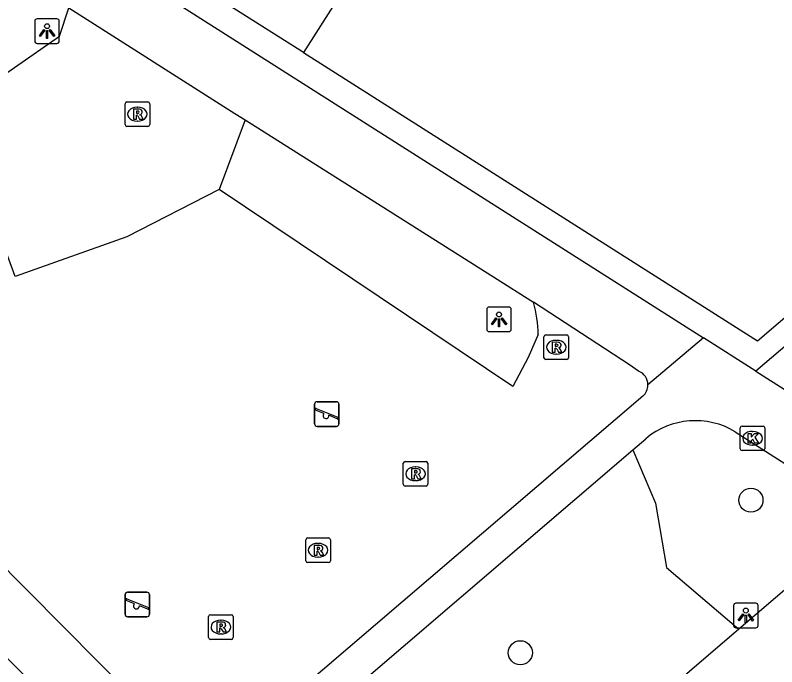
# Model space of a CAD drawing. Extents: x 160379 to 161131, y 383940 to 384849.
# Drawn here: x 160677.69 to 160708.69, y 384643.8 to 384670.33 of the extents above; entities that cross this region are included whole.
import ezdxf

# ---------------------------------------------------------------- set-up
doc = ezdxf.new("R2010")
doc.units = 0
for name, color, linetype in [('IMGEO_Boom', 7, 'Continuous'), ('IMGEO_Groenvoorziening', 7, 'Continuous'), ('IMGEO_Kolk', 7, 'Continuous'), ('IMGEO_Lichtpunt', 7, 'Continuous'), ('IMGEO_Pand', 7, 'Continuous'), ('IMGEO_Rioolput', 7, 'Continuous'), ('IMGEO_Speelvoorziening', 7, 'Continuous'), ('IMGEO_Voetgangersgebied_open', 7, 'Continuous'), ('IMGEO_Voetpad_open', 7, 'Continuous')]:
    doc.layers.add(name, color=color, linetype=linetype)

msp = doc.modelspace()

# ---------------------------------------------------------------- linework, layer by layer
at = {"layer": 'IMGEO_Boom'}
for centre in [(160707.638, 384650.581), (160698.252, 384644.371)]:
    msp.add_circle(centre, 0.489, dxfattribs=at)
at = {"layer": 'IMGEO_Groenvoorziening'}
for points in [[(160685.994, 384663.226), (160682.235, 384661.307), (160677.697, 384659.686), (160676.848, 384661.961), (160675.895, 384663.243), (160674.422, 384663.885), (160673.445, 384664.072), (160673.271, 384664.869), (160675.816, 384666.92), (160679.497, 384669.474), (160679.875, 384670.623)], [(160720.487, 384667.819), (160721.073, 384667.118), (160707.836, 384655.834)], [(160687.049, 384666.066), (160685.994, 384663.226)], [(160698.98, 384657.32), (160698.575, 384656.395), (160697.945, 384655.212), (160685.994, 384663.226)], [(160702.831, 384652.634), (160703.757, 384650.465), (160704.207, 384647.84), (160707.15, 384645.327)]]:
    msp.add_lwpolyline(points, dxfattribs=at)
msp.add_arc((160694.133, 384657.28), 4.848, 0.4684, 16.3133, dxfattribs=at)
at = {"layer": 'IMGEO_Kolk'}
for p, q in [((160707.202, 384652.675), (160707.202, 384653.527)), ((160707.277, 384653.601), (160708.129, 384653.601)), ((160708.203, 384653.527), (160708.203, 384652.675)), ((160707.69, 384653.381), (160707.715, 384653.381)), ((160707.713, 384652.821), (160707.688, 384652.821)), ((160708.129, 384652.601), (160707.277, 384652.601))]:
    msp.add_line(p, q, dxfattribs=at)
for points in [[(160707.202, 384652.675), (160707.202, 384653.527)], [(160707.277, 384653.601), (160708.129, 384653.601)], [(160708.203, 384653.527), (160708.203, 384652.675)], [(160707.523, 384653.301), (160707.646, 384653.301), (160707.646, 384653.15), (160707.776, 384653.301), (160707.94, 384653.301), (160707.794, 384653.15), (160707.947, 384652.901), (160707.795, 384652.901), (160707.71, 384653.065), (160707.646, 384652.998), (160707.646, 384652.901), (160707.523, 384652.901), (160707.523, 384653.301)], [(160708.129, 384652.601), (160707.277, 384652.601)]]:
    msp.add_lwpolyline(points, dxfattribs=at)
for centre, start, end in [((160707.279, 384653.525), 91.552, 178.448), ((160707.279, 384653.525), 91.552, 178.448), ((160708.127, 384653.525), 1.552, 88.448), ((160708.127, 384653.525), 1.552, 88.448), ((160707.279, 384652.677), 181.552, 268.448), ((160707.279, 384652.677), 181.552, 268.448), ((160708.127, 384652.677), 271.552, 358.448), ((160708.127, 384652.677), 271.552, 358.448)]:
    msp.add_arc(centre, 0.0765, start, end, dxfattribs=at)
for centre, major_axis, ratio, start_param, end_param in [((160707.689, 384653.101), (-0.387, 0.002), 0.722429, 4.712389, 7.853982), ((160707.714, 384653.101), (-0.39, 0.002), 0.717154, 1.570796, 4.712389)]:
    msp.add_ellipse(centre, major_axis=major_axis, ratio=ratio, start_param=start_param, end_param=end_param, dxfattribs=at)
at = {"layer": 'IMGEO_Lichtpunt'}
for p, q in [((160679.393, 384670.176), (160678.585, 384670.176)), ((160679.393, 384670.176), (160678.585, 384670.176)), ((160678.491, 384670.081), (160678.491, 384669.274)), ((160678.491, 384670.081), (160678.491, 384669.274)), ((160679.487, 384669.274), (160679.487, 384670.081)), ((160679.487, 384669.274), (160679.487, 384670.081)), ((160678.585, 384669.18), (160679.393, 384669.18)), ((160678.585, 384669.18), (160679.393, 384669.18)), ((160697.788, 384658.441), (160696.98, 384658.441)), ((160697.788, 384658.441), (160696.98, 384658.441)), ((160696.886, 384658.346), (160696.886, 384657.539)), ((160696.886, 384658.346), (160696.886, 384657.539)), ((160697.882, 384657.539), (160697.882, 384658.346)), ((160697.882, 384657.539), (160697.882, 384658.346)), ((160696.98, 384657.445), (160697.788, 384657.445)), ((160696.98, 384657.445), (160697.788, 384657.445)), ((160707.834, 384646.384), (160707.026, 384646.384)), ((160707.834, 384646.384), (160707.026, 384646.384)), ((160706.932, 384646.289), (160706.932, 384645.482)), ((160706.932, 384646.289), (160706.932, 384645.482)), ((160707.928, 384645.482), (160707.928, 384646.289)), ((160707.928, 384645.482), (160707.928, 384646.289)), ((160707.026, 384645.388), (160707.834, 384645.388)), ((160707.026, 384645.388), (160707.834, 384645.388))]:
    msp.add_line(p, q, dxfattribs=at)
for points in [[(160678.865, 384669.745), (160678.904, 384669.717), (160678.716, 384669.455), (160678.678, 384669.482), (160678.865, 384669.745)], [(160678.967, 384669.697), (160679.014, 384669.697), (160679.014, 384669.375), (160678.967, 384669.375), (160678.967, 384669.697)], [(160679.077, 384669.717), (160679.115, 384669.744), (160679.302, 384669.482), (160679.263, 384669.454), (160679.077, 384669.717)], [(160697.26, 384658.01), (160697.299, 384657.982), (160697.111, 384657.72), (160697.073, 384657.747), (160697.26, 384658.01)], [(160697.362, 384657.962), (160697.409, 384657.962), (160697.409, 384657.64), (160697.362, 384657.64), (160697.362, 384657.962)], [(160697.472, 384657.982), (160697.51, 384658.009), (160697.697, 384657.747), (160697.658, 384657.719), (160697.472, 384657.982)], [(160707.306, 384645.953), (160707.345, 384645.925), (160707.157, 384645.663), (160707.119, 384645.69), (160707.306, 384645.953)], [(160707.408, 384645.905), (160707.455, 384645.905), (160707.455, 384645.583), (160707.408, 384645.583), (160707.408, 384645.905)], [(160707.518, 384645.925), (160707.556, 384645.952), (160707.743, 384645.69), (160707.704, 384645.662), (160707.518, 384645.925)]]:
    msp.add_lwpolyline(points, dxfattribs=at)
for centre in [(160678.99, 384669.879), (160697.385, 384658.144), (160707.431, 384646.087)]:
    msp.add_circle(centre, 0.0994, dxfattribs=at)
for centre, start, end in [((160678.585, 384670.081), 90, 180), ((160678.585, 384670.081), 90, 180), ((160679.393, 384670.081), 0, 90), ((160679.393, 384670.081), 0, 90), ((160678.585, 384669.274), 180, 270), ((160678.585, 384669.274), 180, 270), ((160679.393, 384669.274), 270, 0), ((160679.393, 384669.274), 270, 360), ((160696.98, 384658.346), 90, 180), ((160696.98, 384658.346), 90, 180), ((160697.788, 384658.346), 0, 90), ((160697.788, 384658.346), 0, 90), ((160696.98, 384657.539), 180, 270), ((160696.98, 384657.539), 180, 270), ((160697.788, 384657.539), 270, 0), ((160697.788, 384657.539), 270, 360), ((160707.026, 384646.289), 90, 180), ((160707.026, 384646.289), 90, 180), ((160707.834, 384646.289), 0, 90), ((160707.834, 384646.289), 0, 90), ((160707.026, 384645.482), 180, 270), ((160707.026, 384645.482), 180, 270), ((160707.834, 384645.482), 270, 0), ((160707.834, 384645.482), 270, 360)]:
    msp.add_arc(centre, 0.0946, start, end, dxfattribs=at)
at = {"layer": 'IMGEO_Pand'}
for points in [[(160695.897, 384678.977), (160689.421, 384668.806)], [(160689.421, 384668.806), (160681.658, 384673.733)], [(160689.421, 384668.806), (160707.911, 384657.071), (160714.54, 384662.736), (160716.576, 384664.468), (160720.487, 384667.819)]]:
    msp.add_lwpolyline(points, dxfattribs=at)
at = {"layer": 'IMGEO_Rioolput'}
for p, q in [((160682.241, 384666.798), (160683.093, 384666.798)), ((160682.166, 384665.872), (160682.166, 384666.724)), ((160682.654, 384666.578), (160682.679, 384666.578)), ((160683.167, 384666.724), (160683.167, 384665.872)), ((160682.677, 384666.018), (160682.652, 384666.018)), ((160683.093, 384665.798), (160682.241, 384665.798)), ((160699.214, 384656.383), (160699.214, 384657.235)), ((160699.289, 384657.309), (160700.141, 384657.309)), ((160700.215, 384657.235), (160700.215, 384656.383)), ((160699.702, 384657.089), (160699.727, 384657.089)), ((160700.141, 384656.309), (160699.289, 384656.309)), ((160699.725, 384656.529), (160699.7, 384656.529)), ((160693.487, 384651.231), (160693.487, 384652.083)), ((160693.562, 384652.157), (160694.414, 384652.157)), ((160693.975, 384651.937), (160694, 384651.937)), ((160694.488, 384652.083), (160694.488, 384651.231)), ((160693.998, 384651.377), (160693.973, 384651.377)), ((160694.414, 384651.157), (160693.562, 384651.157)), ((160689.52, 384648.116), (160689.52, 384648.968)), ((160689.595, 384649.042), (160690.447, 384649.042)), ((160690.008, 384648.822), (160690.033, 384648.822)), ((160690.521, 384648.968), (160690.521, 384648.116)), ((160690.031, 384648.262), (160690.006, 384648.262)), ((160690.447, 384648.042), (160689.595, 384648.042)), ((160685.563, 384644.99), (160685.563, 384645.842)), ((160685.638, 384645.916), (160686.49, 384645.916)), ((160686.051, 384645.696), (160686.076, 384645.696)), ((160686.564, 384645.842), (160686.564, 384644.99)), ((160686.074, 384645.136), (160686.049, 384645.136)), ((160686.49, 384644.916), (160685.638, 384644.916))]:
    msp.add_line(p, q, dxfattribs=at)
for points in [[(160682.241, 384666.798), (160683.093, 384666.798)], [(160682.166, 384665.872), (160682.166, 384666.724)], [(160682.755, 384666.496), (160682.503, 384666.498), (160682.503, 384666.098)], [(160683.167, 384666.724), (160683.167, 384665.872)], [(160682.503, 384666.098), (160682.627, 384666.098), (160682.627, 384666.26), (160682.638, 384666.26)], [(160682.681, 384666.417), (160682.627, 384666.417), (160682.627, 384666.336)], [(160682.627, 384666.336), (160682.679, 384666.336)], [(160682.685, 384666.231), (160682.756, 384666.098), (160682.896, 384666.098), (160682.831, 384666.224)], [(160683.093, 384665.798), (160682.241, 384665.798)], [(160699.214, 384656.383), (160699.214, 384657.235)], [(160699.289, 384657.309), (160700.141, 384657.309)], [(160700.215, 384657.235), (160700.215, 384656.383)], [(160699.803, 384657.007), (160699.551, 384657.009), (160699.551, 384656.609)], [(160699.729, 384656.928), (160699.675, 384656.928), (160699.675, 384656.847)], [(160699.675, 384656.847), (160699.727, 384656.847)], [(160699.551, 384656.609), (160699.675, 384656.609), (160699.675, 384656.771), (160699.686, 384656.771)], [(160699.733, 384656.742), (160699.804, 384656.609), (160699.944, 384656.609), (160699.879, 384656.735)], [(160700.141, 384656.309), (160699.289, 384656.309)], [(160693.487, 384651.231), (160693.487, 384652.083)], [(160693.562, 384652.157), (160694.414, 384652.157)], [(160694.488, 384652.083), (160694.488, 384651.231)], [(160694.076, 384651.855), (160693.824, 384651.857), (160693.824, 384651.457)], [(160693.824, 384651.457), (160693.948, 384651.457), (160693.948, 384651.619), (160693.959, 384651.619)], [(160694.002, 384651.776), (160693.948, 384651.776), (160693.948, 384651.695)], [(160693.948, 384651.695), (160694, 384651.695)], [(160694.006, 384651.59), (160694.077, 384651.457), (160694.217, 384651.457), (160694.152, 384651.583)], [(160694.414, 384651.157), (160693.562, 384651.157)], [(160689.52, 384648.116), (160689.52, 384648.968)], [(160689.595, 384649.042), (160690.447, 384649.042)], [(160690.521, 384648.968), (160690.521, 384648.116)], [(160690.109, 384648.74), (160689.857, 384648.742), (160689.857, 384648.342)], [(160689.857, 384648.342), (160689.981, 384648.342), (160689.981, 384648.504), (160689.992, 384648.504)], [(160690.035, 384648.661), (160689.981, 384648.661), (160689.981, 384648.58)], [(160689.981, 384648.58), (160690.033, 384648.58)], [(160690.039, 384648.475), (160690.11, 384648.342), (160690.25, 384648.342), (160690.185, 384648.468)], [(160690.447, 384648.042), (160689.595, 384648.042)], [(160685.563, 384644.99), (160685.563, 384645.842)], [(160685.638, 384645.916), (160686.49, 384645.916)], [(160686.564, 384645.842), (160686.564, 384644.99)], [(160686.152, 384645.614), (160685.9, 384645.616), (160685.9, 384645.216)], [(160686.078, 384645.535), (160686.024, 384645.535), (160686.024, 384645.454)], [(160686.024, 384645.454), (160686.076, 384645.454)], [(160685.9, 384645.216), (160686.024, 384645.216), (160686.024, 384645.378), (160686.035, 384645.378)], [(160686.082, 384645.349), (160686.153, 384645.216), (160686.293, 384645.216), (160686.228, 384645.342)], [(160686.49, 384644.916), (160685.638, 384644.916)]]:
    msp.add_lwpolyline(points, dxfattribs=at)
for centre, radius, start, end in [((160682.243, 384666.722), 0.0765, 91.552, 178.448), ((160682.243, 384666.722), 0.0765, 91.552, 178.448), ((160683.091, 384666.722), 0.0765, 1.552, 88.448), ((160683.091, 384666.722), 0.0765, 1.552, 88.448), ((160682.754, 384666.386), 0.109, 350.3612, 89.416), ((160682.637, 384666.207), 0.0533, 26.0293, 88.6989), ((160682.663, 384666.525), 0.19, 274.7715, 282.9687), ((160682.687, 384666.321), 0.0964, 77.0061, 93.1865), ((160682.701, 384666.378), 0.0378, 276.6634, 79.6772), ((160682.752, 384666.386), 0.112, 277.5842, 350.9817), ((160682.736, 384666.171), 0.108, 29.5134, 73.7905), ((160682.243, 384665.874), 0.0765, 181.552, 268.448), ((160682.243, 384665.874), 0.0765, 181.552, 268.448), ((160683.091, 384665.874), 0.0765, 271.552, 358.448), ((160683.091, 384665.874), 0.0765, 271.552, 358.448), ((160699.291, 384657.233), 0.0765, 91.552, 178.448), ((160699.291, 384657.233), 0.0765, 91.552, 178.448), ((160700.139, 384657.233), 0.0765, 1.552, 88.448), ((160700.139, 384657.233), 0.0765, 1.552, 88.448), ((160699.711, 384657.036), 0.19, 274.7715, 282.9687), ((160699.735, 384656.832), 0.0964, 77.0061, 93.1865), ((160699.749, 384656.889), 0.0378, 276.6634, 79.6772), ((160699.802, 384656.897), 0.109, 350.3612, 89.416), ((160699.8, 384656.897), 0.112, 277.5842, 350.9817), ((160699.685, 384656.718), 0.0533, 26.0293, 88.6989), ((160699.784, 384656.682), 0.108, 29.5134, 73.7905), ((160699.291, 384656.385), 0.0765, 181.552, 268.448), ((160699.291, 384656.385), 0.0765, 181.552, 268.448), ((160700.139, 384656.385), 0.0765, 271.552, 358.448), ((160700.139, 384656.385), 0.0765, 271.552, 358.448), ((160693.564, 384652.081), 0.0765, 91.552, 178.448), ((160693.564, 384652.081), 0.0765, 91.552, 178.448), ((160694.412, 384652.081), 0.0765, 1.552, 88.448), ((160694.412, 384652.081), 0.0765, 1.552, 88.448), ((160693.958, 384651.566), 0.0533, 26.0293, 88.6989), ((160693.984, 384651.884), 0.19, 274.7715, 282.9687), ((160694.008, 384651.68), 0.0964, 77.0061, 93.1865), ((160694.022, 384651.737), 0.0378, 276.6634, 79.6772), ((160694.075, 384651.745), 0.109, 350.3612, 89.416), ((160694.073, 384651.745), 0.112, 277.5842, 350.9817), ((160694.057, 384651.53), 0.108, 29.5134, 73.7905), ((160693.564, 384651.233), 0.0765, 181.552, 268.448), ((160693.564, 384651.233), 0.0765, 181.552, 268.448), ((160694.412, 384651.233), 0.0765, 271.552, 358.448), ((160694.412, 384651.233), 0.0765, 271.552, 358.448), ((160689.597, 384648.966), 0.0765, 91.552, 178.448), ((160689.597, 384648.966), 0.0765, 91.552, 178.448), ((160690.445, 384648.966), 0.0765, 1.552, 88.448), ((160690.445, 384648.966), 0.0765, 1.552, 88.448), ((160689.991, 384648.451), 0.0533, 26.0293, 88.6989), ((160690.017, 384648.769), 0.19, 274.7715, 282.9687), ((160690.041, 384648.565), 0.0964, 77.0061, 93.1865), ((160690.055, 384648.622), 0.0378, 276.6634, 79.6772), ((160690.108, 384648.63), 0.109, 350.3612, 89.416), ((160690.106, 384648.63), 0.112, 277.5842, 350.9817), ((160690.09, 384648.415), 0.108, 29.5134, 73.7905), ((160689.597, 384648.118), 0.0765, 181.552, 268.448), ((160689.597, 384648.118), 0.0765, 181.552, 268.448), ((160690.445, 384648.118), 0.0765, 271.552, 358.448), ((160690.445, 384648.118), 0.0765, 271.552, 358.448), ((160685.64, 384645.84), 0.0765, 91.552, 178.448), ((160685.64, 384645.84), 0.0765, 91.552, 178.448), ((160686.488, 384645.84), 0.0765, 1.552, 88.448), ((160686.488, 384645.84), 0.0765, 1.552, 88.448), ((160686.06, 384645.643), 0.19, 274.7715, 282.9687), ((160686.084, 384645.439), 0.0964, 77.0061, 93.1865), ((160686.098, 384645.496), 0.0378, 276.6634, 79.6772), ((160686.151, 384645.504), 0.109, 350.3612, 89.416), ((160686.149, 384645.504), 0.112, 277.5842, 350.9817), ((160686.133, 384645.289), 0.108, 29.5134, 73.7905), ((160686.034, 384645.325), 0.0533, 26.0293, 88.6989), ((160685.64, 384644.992), 0.0765, 181.552, 268.448), ((160685.64, 384644.992), 0.0765, 181.552, 268.448), ((160686.488, 384644.992), 0.0765, 271.552, 358.448), ((160686.488, 384644.992), 0.0765, 271.552, 358.448)]:
    msp.add_arc(centre, radius, start, end, dxfattribs=at)
for centre, major_axis, ratio, start_param, end_param in [((160682.653, 384666.298), (-0.387, 0.002), 0.722429, 4.712389, 7.853982), ((160682.678, 384666.298), (-0.39, 0.002), 0.717154, 1.570796, 4.712389), ((160699.701, 384656.809), (-0.387, 0.002), 0.722429, 4.712389, 7.853982), ((160699.726, 384656.809), (-0.39, 0.002), 0.717154, 1.570796, 4.712389), ((160693.974, 384651.657), (-0.387, 0.002), 0.722429, 4.712389, 7.853982), ((160693.999, 384651.657), (-0.39, 0.002), 0.717154, 1.570796, 4.712389), ((160690.007, 384648.542), (-0.387, 0.002), 0.722429, 4.712389, 7.853982), ((160690.032, 384648.542), (-0.39, 0.002), 0.717154, 1.570796, 4.712389), ((160686.05, 384645.416), (-0.387, 0.002), 0.722429, 4.712389, 7.853982), ((160686.075, 384645.416), (-0.39, 0.002), 0.717154, 1.570796, 4.712389)]:
    msp.add_ellipse(centre, major_axis=major_axis, ratio=ratio, start_param=start_param, end_param=end_param, dxfattribs=at)
at = {"layer": 'IMGEO_Speelvoorziening'}
for p, q in [((160689.877, 384653.687), (160689.877, 384654.487)), ((160689.877, 384654.487), (160689.877, 384653.687)), ((160689.977, 384654.587), (160690.767, 384654.587)), ((160690.767, 384654.587), (160689.977, 384654.587)), ((160690.867, 384654.487), (160690.867, 384653.687)), ((160690.867, 384653.687), (160690.867, 384654.487)), ((160690.26, 384654.115), (160689.921, 384654.252)), ((160689.946, 384654.312), (160690.822, 384653.959)), ((160690.798, 384653.899), (160690.458, 384654.036)), ((160690.767, 384653.587), (160689.977, 384653.587)), ((160689.977, 384653.587), (160690.767, 384653.587)), ((160682.167, 384645.936), (160682.167, 384646.736)), ((160682.167, 384646.736), (160682.167, 384645.936)), ((160682.267, 384646.836), (160683.057, 384646.836)), ((160683.057, 384646.836), (160682.267, 384646.836)), ((160683.157, 384646.736), (160683.157, 384645.936)), ((160683.157, 384645.936), (160683.157, 384646.736)), ((160682.55, 384646.364), (160682.211, 384646.501)), ((160682.236, 384646.561), (160683.112, 384646.208)), ((160683.088, 384646.148), (160682.748, 384646.285)), ((160683.057, 384645.836), (160682.267, 384645.836)), ((160682.267, 384645.836), (160683.057, 384645.836))]:
    msp.add_line(p, q, dxfattribs=at)
for centre, radius, start, end in [((160689.977, 384654.487), 0.1, 90, 180), ((160689.977, 384654.487), 0.1, 90, 180), ((160690.767, 384654.487), 0.1, 0, 90), ((160690.767, 384654.487), 0.1, 360, 90), ((160689.934, 384654.282), 0.0327, 68.078, 248.078), ((160690.339, 384654.025), 0.12, 130.9928, 5.1632), ((160690.81, 384653.929), 0.0327, 248.078, 68.078), ((160689.977, 384653.687), 0.1, 180, 270), ((160689.977, 384653.687), 0.1, 180, 270), ((160690.767, 384653.687), 0.1, 270, 0), ((160690.767, 384653.687), 0.1, 270, 0), ((160682.267, 384646.736), 0.1, 90, 180), ((160682.267, 384646.736), 0.1, 90, 180), ((160683.057, 384646.736), 0.1, 0, 90), ((160683.057, 384646.736), 0.1, 360, 90), ((160682.224, 384646.531), 0.0327, 68.078, 248.078), ((160682.629, 384646.274), 0.12, 130.9928, 5.1632), ((160683.1, 384646.178), 0.0327, 248.078, 68.078), ((160682.267, 384645.936), 0.1, 180, 270), ((160682.267, 384645.936), 0.1, 180, 270), ((160683.057, 384645.936), 0.1, 270, 0), ((160683.057, 384645.936), 0.1, 270, 0)]:
    msp.add_arc(centre, radius, start, end, dxfattribs=at)
at = {"layer": 'IMGEO_Voetgangersgebied_open'}
for points in [[(160707.836, 384655.834), (160714.493, 384651.594), (160734.284, 384668.52), (160732.734, 384670.347), (160728.159, 384666.466), (160725.852, 384669.204), (160724.276, 384671.043)], [(160707.836, 384655.834), (160705.71, 384657.186)], [(160703.235, 384654.813), (160686.913, 384640.854)], [(160707.002, 384653.367), (160712.463, 384649.871), (160707.15, 384645.327)], [(160702.831, 384652.634), (160703.355, 384653.083)], [(160688.852, 384640.658), (160702.831, 384652.634)], [(160707.15, 384645.327), (160701.212, 384640.247), (160698.397, 384637.84)]]:
    msp.add_lwpolyline(points, dxfattribs=at)
for centre, radius, start, end in [((160702.842, 384655.273), 0.605, 310.4943, 0.7655), ((160705.378, 384650.664), 3.154, 59.0058, 129.8997)]:
    msp.add_arc(centre, radius, start, end, dxfattribs=at)
at = {"layer": 'IMGEO_Voetpad_open'}
for points in [[(160626.786, 384698.809), (160654.934, 384670.374), (160682.549, 384642.503), (160683.274, 384641.795)], [(160666.045, 384683.643), (160665.486, 384682.763), (160705.71, 384657.186)], [(160681.86, 384639.621), (160644.733, 384677.091), (160644.038, 384676.399)], [(160679.875, 384670.623), (160686.635, 384666.327), (160687.049, 384666.066)], [(160687.049, 384666.066), (160697.315, 384659.586), (160698.677, 384658.711), (160698.785, 384658.642)], [(160703.064, 384655.836), (160702.69, 384656.097), (160698.785, 384658.642)], [(160705.71, 384657.186), (160703.447, 384655.281)]]:
    msp.add_lwpolyline(points, dxfattribs=at)
msp.add_arc((160702.843, 384655.274), 0.604, 0.7046, 68.5137, dxfattribs=at)

doc.saveas('drawing.dxf')
